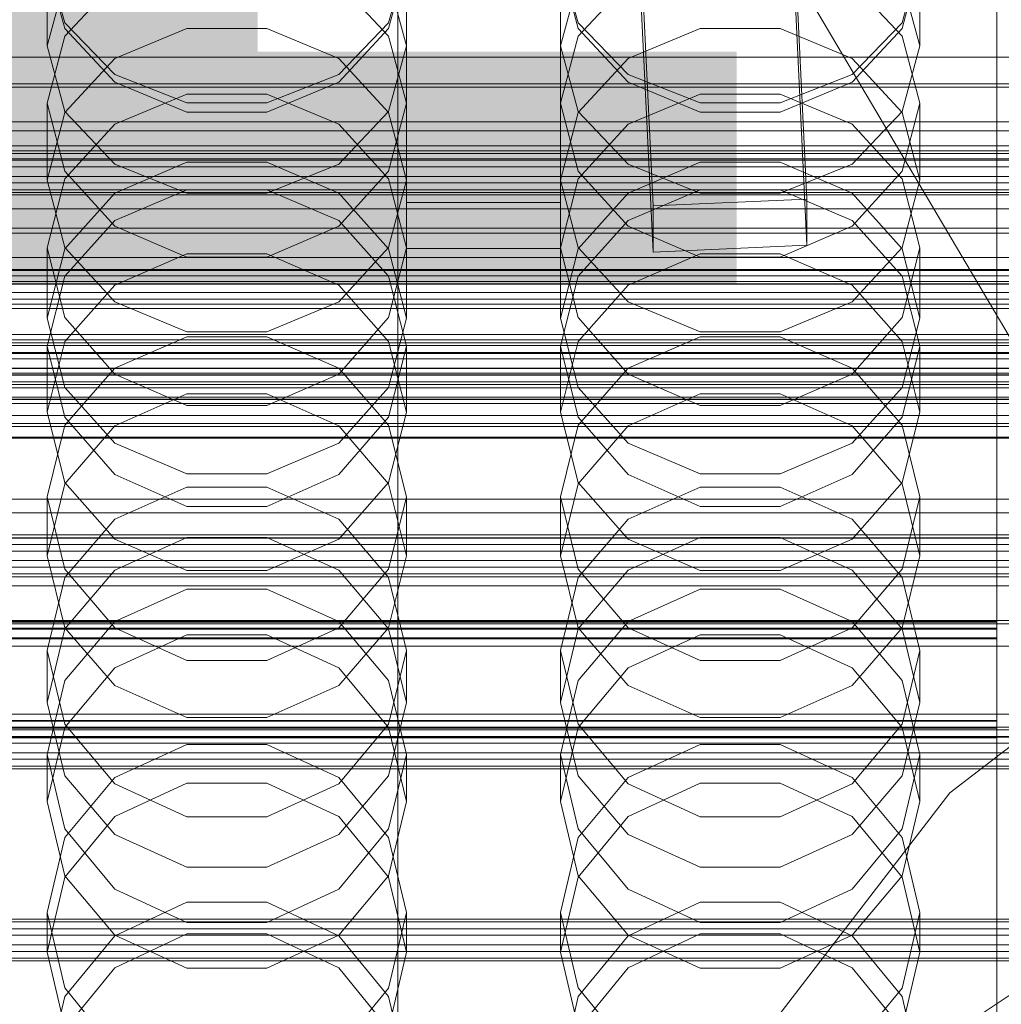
# Model space of a CAD drawing. Header units: millimetres. Extents: x -4738 to 65662, y -68080 to 6847.
# Tile 278 of 656: x 86 to 201, y -34184 to -34069. Entities that reach past the tile are written whole.
import ezdxf

# ---------------------------------------------------------------- set-up
doc = ezdxf.new("R2010")
doc.units = ezdxf.units.MM
for name, color, linetype, lineweight in [('COTAS_O', 1, 'Continuous', 0), ('COTAS_P', 1, 'Continuous', 0), ('frontal_briquetadora', 7, 'Continuous', 0), ('frontal_C01', 7, 'Continuous', 0), ('frontal_C02', 7, 'Continuous', 0), ('frontal_C03', 7, 'Continuous', 0), ('frontal_mezcladora', 7, 'Continuous', 0), ('frontal_secador', 7, 'Continuous', 0)]:
    doc.layers.add(name, color=color, linetype=linetype, lineweight=lineweight)
doc.dimstyles.new('R19_100', dxfattribs={"dimtxt": 250, "dimasz": 150, "dimexe": 150, "dimexo": 80, "dimgap": 100, "dimtad": 1, "dimtih": 1, "dimtoh": 1, "dimdsep": 46, "dimcen": 0.09, "dimadec": 0, "dimazin": 0, "dimtfac": 1, "dimtdec": 4, "dimtofl": 0, "dimtmove": 0, "dimatfit": 3, "dimfxl": 1, "dimtolj": 1, "dimtzin": 0, "dimarcsym": 0})

# ---------------------------------------------------------------- blocks, each defined once
blk = doc.blocks.new('DIM_R30_48')
at = {"layer": 'COTAS_O'}
for p, q in [((-1725, -33700), (-1575, -33655)), ((1725, -33700), (1575, -33655)), ((-1725, -34400), (-1725, -33700)), ((-1725, -33700), (1725, -33700)), ((-1725, -33700), (-1575, -33745)), ((1725, -33700), (1575, -33745)), ((1725, -34400), (1725, -33700))]:
    blk.add_line(p, q, dxfattribs=at)
blk.add_text('3450 O', height=250, dxfattribs=at).set_placement((0, -33600))
blk = doc.blocks.new('DIM_R30_49')
at = {"layer": 'COTAS_P'}
for p, q in [((-150, -32300), (550, -32300)), ((550, -32300), (505, -32450)), ((550, -34900), (550, -32300)), ((550, -32300), (595, -32450)), ((550, -34900), (505, -34750)), ((550, -34900), (595, -34750)), ((-150, -34900), (550, -34900))]:
    blk.add_line(p, q, dxfattribs=at)
blk.add_text('2600 P', height=250, rotation=90, dxfattribs=at).set_placement((450, -33600))
blk = doc.blocks.new('DIM_R30_51')
at = {"layer": 'COTAS_O'}
for p, q in [((-650, -33700), (50, -33700)), ((50, -33700), (5, -33850)), ((50, -34900), (50, -33700)), ((50, -33700), (95, -33850)), ((50, -34900), (5, -34750)), ((50, -34900), (95, -34750)), ((-650, -34900), (50, -34900))]:
    blk.add_line(p, q, dxfattribs=at)
blk.add_text('1200 O', height=250, rotation=90, dxfattribs=at).set_placement((-50, -34300))
blk = doc.blocks.new('DIM_R30_52')
at = {"layer": 'COTAS_O'}
for p, q in [((-650, -34200), (-500, -34155)), ((650, -34200), (500, -34155)), ((-650, -34900), (-650, -34200)), ((-650, -34200), (650, -34200)), ((-650, -34200), (-500, -34245)), ((650, -34200), (500, -34245)), ((650, -34900), (650, -34200))]:
    blk.add_line(p, q, dxfattribs=at)
blk.add_text('1300 O', height=250, dxfattribs=at).set_placement((0, -34100))

msp = doc.modelspace()

# ---------------------------------------------------------------- linework, layer by layer
at = {"layer": 'frontal_briquetadora'}
for p, q in [((200, -33920), (200, -34100)), ((200, -34069.338), (200, -34051.97)), ((200, -34056.386), (200, -34073.418)), ((200, -34060.009), (200, -34077.23)), ((89, -34062.014), (91.08, -34069.506)), ((128.92, -34069.506), (131, -34062.014)), ((149, -34062.014), (151.08, -34069.506)), ((188.92, -34069.506), (191, -34062.014)), ((89, -34072.197), (89, -34062.443)), ((89, -34062.443), (91.08, -34070.159)), ((128.92, -34070.159), (131, -34062.443)), ((131, -34072.197), (131, -34062.443)), ((149, -34072.197), (149, -34062.443)), ((149, -34062.443), (151.08, -34070.159)), ((188.92, -34070.159), (191, -34062.443)), ((191, -34072.197), (191, -34062.443)), ((200, -34081.519), (200, -34064.151)), ((89, -34072.197), (91.08, -34064.539)), ((96.906, -34064.828), (91.08, -34071.036)), ((128.92, -34071.036), (123.094, -34064.828)), ((128.92, -34064.539), (131, -34072.197)), ((149, -34072.197), (151.08, -34064.539)), ((156.906, -34064.828), (151.08, -34071.036)), ((188.92, -34071.036), (183.094, -34064.828)), ((188.92, -34064.539), (191, -34072.197)), ((200, -34066.987), (200, -34084.097)), ((200, -34084.64), (200, -34067.514)), ((200, -34085.184), (200, -34068.041)), ((200, -34068.567), (200, -34085.599)), ((91.08, -34069.506), (96.907, -34075.515)), ((123.093, -34075.515), (128.92, -34069.506)), ((151.08, -34069.506), (156.907, -34075.515)), ((183.093, -34075.515), (188.92, -34069.506)), ((200, -34084.398), (200, -34069.338)), ((91.08, -34071.036), (89, -34078.875)), ((91.08, -34070.159), (96.906, -34076.428)), ((96.907, -34073.656), (105.327, -34070.144)), ((105.327, -34070.144), (114.673, -34070.144)), ((114.673, -34070.144), (123.093, -34073.656)), ((123.094, -34076.428), (128.92, -34070.159)), ((131, -34078.875), (128.92, -34071.036)), ((151.08, -34071.036), (149, -34078.875)), ((151.08, -34070.159), (156.906, -34076.428)), ((156.907, -34073.656), (165.327, -34070.144)), ((165.327, -34070.144), (174.673, -34070.144)), ((174.673, -34070.144), (183.093, -34073.656)), ((183.094, -34076.428), (188.92, -34070.159)), ((191, -34078.875), (188.92, -34071.036)), ((91.08, -34079.855), (89, -34072.197)), ((131, -34072.197), (128.92, -34079.855)), ((151.08, -34079.855), (149, -34072.197)), ((191, -34072.197), (188.92, -34079.855)), ((200, -34073.418), (200, -34087.52)), ((91.08, -34079.984), (96.907, -34073.656)), ((123.093, -34073.656), (128.92, -34079.984)), ((151.08, -34079.984), (156.907, -34073.656)), ((183.093, -34073.656), (188.92, -34079.984)), ((96.907, -34075.515), (105.327, -34078.849)), ((114.673, -34078.849), (123.093, -34075.515)), ((156.907, -34075.515), (165.327, -34078.849)), ((174.673, -34078.849), (183.093, -34075.515)), ((96.906, -34076.428), (105.326, -34079.94)), ((114.674, -34079.94), (123.094, -34076.428)), ((156.906, -34076.428), (165.326, -34079.94)), ((174.674, -34079.94), (183.094, -34076.428)), ((96.906, -34081.332), (105.326, -34077.812)), ((105.326, -34077.812), (114.674, -34077.812)), ((114.674, -34077.812), (123.094, -34081.332)), ((156.906, -34081.332), (165.326, -34077.812)), ((165.326, -34077.812), (174.674, -34077.812)), ((174.674, -34077.812), (183.094, -34081.332)), ((200, -34077.23), (200, -34091.829)), ((91.08, -34086.819), (89, -34078.875)), ((89, -34087.875), (89, -34078.875)), ((105.327, -34078.849), (114.673, -34078.849)), ((131, -34078.875), (128.92, -34086.82)), ((131, -34087.875), (131, -34078.875)), ((151.08, -34086.819), (149, -34078.875)), ((149, -34087.875), (149, -34078.875)), ((165.327, -34078.849), (174.673, -34078.849)), ((191, -34078.875), (188.92, -34086.82)), ((191, -34087.875), (191, -34078.875)), ((89, -34087.875), (91.08, -34079.984)), ((96.907, -34085.996), (91.08, -34079.855)), ((105.326, -34079.94), (114.674, -34079.94)), ((128.92, -34079.855), (123.093, -34085.996)), ((128.92, -34079.984), (131, -34087.875)), ((149, -34087.875), (151.08, -34079.984)), ((156.907, -34085.996), (151.08, -34079.855)), ((165.326, -34079.94), (174.674, -34079.94)), ((188.92, -34079.855), (183.093, -34085.996)), ((188.92, -34079.984), (191, -34087.875)), ((91.08, -34087.722), (96.906, -34081.332)), ((123.094, -34081.332), (128.92, -34087.722)), ((151.08, -34087.722), (156.906, -34081.332)), ((183.094, -34081.332), (188.92, -34087.722)), ((200, -34096.579), (200, -34081.519)), ((200, -34084.097), (200, -34101.698)), ((200, -34094.857), (200, -34084.398)), ((200, -34102.255), (200, -34084.64)), ((105.327, -34085.792), (96.907, -34089.399)), ((105.327, -34089.404), (96.907, -34085.996)), ((114.673, -34085.792), (105.327, -34085.792)), ((123.093, -34089.399), (114.673, -34085.792)), ((123.093, -34085.996), (114.673, -34089.404)), ((165.327, -34085.792), (156.907, -34089.399)), ((165.327, -34089.404), (156.907, -34085.996)), ((174.673, -34085.792), (165.327, -34085.792)), ((183.093, -34089.399), (174.673, -34085.792)), ((183.093, -34085.996), (174.673, -34089.404)), ((200, -34102.813), (200, -34085.184)), ((200, -34085.599), (200, -34099.701)), ((96.906, -34093.266), (91.08, -34086.819)), ((128.92, -34086.82), (123.094, -34093.266)), ((156.906, -34093.266), (151.08, -34086.819)), ((188.92, -34086.82), (183.094, -34093.266)), ((89, -34095.779), (91.08, -34087.722)), ((89, -34087.875), (91.08, -34095.766)), ((128.92, -34087.722), (131, -34095.779)), ((128.92, -34095.766), (131, -34087.875)), ((149, -34095.779), (151.08, -34087.722)), ((149, -34087.875), (151.08, -34095.766)), ((188.92, -34087.722), (191, -34095.779)), ((188.92, -34095.766), (191, -34087.875)), ((200, -34087.52), (200, -34096.547)), ((96.907, -34089.399), (91.08, -34095.899)), ((105.326, -34089.012), (96.906, -34092.596)), ((114.674, -34089.012), (105.326, -34089.012)), ((114.673, -34089.404), (105.327, -34089.404)), ((123.094, -34092.596), (114.674, -34089.012)), ((128.92, -34095.899), (123.093, -34089.399)), ((156.907, -34089.399), (151.08, -34095.899)), ((165.326, -34089.012), (156.906, -34092.596)), ((174.674, -34089.012), (165.326, -34089.012)), ((174.673, -34089.404), (165.327, -34089.404)), ((183.094, -34092.596), (174.674, -34089.012)), ((188.92, -34095.899), (183.093, -34089.399)), ((200, -34091.829), (200, -34101.584)), ((96.906, -34092.596), (91.08, -34099.099)), ((128.92, -34099.099), (123.094, -34092.596)), ((156.906, -34092.596), (151.08, -34099.099)), ((188.92, -34099.099), (183.094, -34092.596)), ((105.326, -34096.873), (96.906, -34093.266)), ((123.094, -34093.266), (114.674, -34096.873)), ((165.326, -34096.873), (156.906, -34093.266)), ((183.094, -34093.266), (174.674, -34096.873)), ((200, -34099.123), (200, -34094.857)), ((91.08, -34103.933), (89, -34095.779)), ((89, -34104.004), (89, -34095.779)), ((91.08, -34095.899), (89, -34104.004)), ((91.08, -34095.766), (96.907, -34102.094)), ((96.907, -34100.145), (105.327, -34096.48)), ((105.327, -34096.48), (114.673, -34096.48)), ((114.673, -34096.48), (123.093, -34100.145)), ((123.093, -34102.094), (128.92, -34095.766)), ((131, -34095.779), (128.92, -34103.933)), ((131, -34104.004), (128.92, -34095.899)), ((131, -34104.004), (131, -34095.779)), ((151.08, -34103.933), (149, -34095.779)), ((149, -34104.004), (149, -34095.779)), ((151.08, -34095.899), (149, -34104.004)), ((151.08, -34095.766), (156.907, -34102.094)), ((156.907, -34100.145), (165.327, -34096.48)), ((165.327, -34096.48), (174.673, -34096.48)), ((174.673, -34096.48), (183.093, -34100.145)), ((183.093, -34102.094), (188.92, -34095.766)), ((191, -34095.779), (188.92, -34103.933)), ((191, -34104.004), (188.92, -34095.899)), ((191, -34104.004), (191, -34095.779)), ((200, -34096.547), (200, -34099.123)), ((114.674, -34096.873), (105.326, -34096.873)), ((174.674, -34096.873), (165.326, -34096.873)), ((200, -34107.038), (200, -34096.579)), ((200, -34100), (-160, -34100)), ((91.08, -34099.099), (89, -34107.292)), ((131, -34107.292), (128.92, -34099.099)), ((151.08, -34099.099), (149, -34107.292)), ((191, -34107.292), (188.92, -34099.099)), ((200, -34099.701), (200, -34108.728)), ((204, -34100), (200, -34100)), ((200, -34275), (200, -34100)), ((91.08, -34106.751), (96.907, -34100.145)), ((123.093, -34100.145), (128.92, -34106.751)), ((151.08, -34106.751), (156.907, -34100.145)), ((183.093, -34100.145), (188.92, -34106.751)), ((96.907, -34102.094), (105.327, -34105.606)), ((114.673, -34105.606), (123.093, -34102.094)), ((156.907, -34102.094), (165.327, -34105.606)), ((174.673, -34105.606), (183.093, -34102.094)), ((200, -34101.584), (200, -34105.009)), ((200, -34101.698), (200, -34119.743)), ((200, -34120.314), (200, -34102.255)), ((200, -34120.885), (200, -34102.813)), ((89, -34104.004), (91.08, -34112.109)), ((96.906, -34110.541), (91.08, -34103.933)), ((128.92, -34103.933), (123.094, -34110.541)), ((128.92, -34112.109), (131, -34104.004)), ((149, -34104.004), (151.08, -34112.109)), ((156.906, -34110.541), (151.08, -34103.933)), ((188.92, -34103.933), (183.094, -34110.541)), ((188.92, -34112.109), (191, -34104.004)), ((105.327, -34105.606), (114.673, -34105.606)), ((165.327, -34105.606), (174.673, -34105.606)), ((89, -34114.988), (91.08, -34106.751)), ((105.326, -34106.182), (96.906, -34109.855)), ((114.674, -34106.182), (105.326, -34106.182)), ((123.094, -34109.855), (114.674, -34106.182)), ((128.92, -34106.751), (131, -34114.988)), ((149, -34114.988), (151.08, -34106.751)), ((165.326, -34106.182), (156.906, -34109.855)), ((174.674, -34106.182), (165.326, -34106.182)), ((183.094, -34109.855), (174.674, -34106.182)), ((188.92, -34106.751), (191, -34114.988)), ((89, -34114.988), (89, -34107.292)), ((89, -34107.292), (91.08, -34115.574)), ((128.92, -34115.574), (131, -34107.292)), ((131, -34114.988), (131, -34107.292)), ((149, -34114.988), (149, -34107.292)), ((149, -34107.292), (151.08, -34115.574)), ((188.92, -34115.574), (191, -34107.292)), ((191, -34114.988), (191, -34107.292)), ((200, -34111.304), (200, -34107.038)), ((200, -34108.728), (200, -34111.304)), ((96.906, -34109.855), (91.08, -34116.514)), ((128.92, -34116.514), (123.094, -34109.855)), ((156.906, -34109.855), (151.08, -34116.514)), ((188.92, -34116.514), (183.094, -34109.855)), ((105.326, -34114.235), (96.906, -34110.541)), ((123.094, -34110.541), (114.674, -34114.235)), ((165.326, -34114.235), (156.906, -34110.541)), ((183.094, -34110.541), (174.674, -34114.235)), ((91.08, -34112.109), (96.907, -34118.608)), ((123.093, -34118.608), (128.92, -34112.109)), ((151.08, -34112.109), (156.907, -34118.608)), ((183.093, -34118.608), (188.92, -34112.109)), ((96.907, -34116.612), (105.327, -34112.866)), ((105.327, -34112.866), (114.673, -34112.866)), ((114.673, -34112.866), (123.093, -34116.612)), ((156.907, -34116.612), (165.327, -34112.866)), ((165.327, -34112.866), (174.673, -34112.866)), ((174.673, -34112.866), (183.093, -34116.612)), ((114.674, -34114.235), (105.326, -34114.235)), ((174.674, -34114.235), (165.326, -34114.235)), ((91.08, -34123.224), (89, -34114.988)), ((91.08, -34115.574), (96.906, -34122.28)), ((123.094, -34122.28), (128.92, -34115.574)), ((131, -34114.988), (128.92, -34123.224)), ((151.08, -34123.224), (149, -34114.988)), ((151.08, -34115.574), (156.906, -34122.28)), ((183.094, -34122.28), (188.92, -34115.574)), ((191, -34114.988), (188.92, -34123.224)), ((91.08, -34116.514), (89, -34124.892)), ((91.08, -34123.363), (96.907, -34116.612)), ((123.093, -34116.612), (128.92, -34123.363)), ((131, -34124.892), (128.92, -34116.514)), ((151.08, -34116.514), (149, -34124.892)), ((151.08, -34123.363), (156.907, -34116.612)), ((183.093, -34116.612), (188.92, -34123.363)), ((191, -34124.892), (188.92, -34116.514)), ((96.907, -34118.608), (105.327, -34122.215)), ((114.673, -34122.215), (123.093, -34118.608)), ((156.907, -34118.608), (165.327, -34122.215)), ((174.673, -34122.215), (183.093, -34118.608)), ((200, -34119.743), (200, -34138.187)), ((200, -34138.77), (200, -34120.314)), ((200, -34139.352), (200, -34120.885)), ((96.906, -34122.28), (105.326, -34126.028)), ((105.327, -34122.215), (114.673, -34122.215)), ((114.674, -34126.028), (123.094, -34122.28)), ((156.906, -34122.28), (165.326, -34126.028)), ((165.327, -34122.215), (174.673, -34122.215)), ((174.674, -34126.028), (183.094, -34122.28)), ((89, -34131.781), (91.08, -34123.363)), ((96.907, -34129.83), (91.08, -34123.224)), ((96.906, -34127.512), (105.326, -34123.759)), ((105.326, -34123.759), (114.674, -34123.759)), ((114.674, -34123.759), (123.094, -34127.512)), ((128.92, -34123.224), (123.093, -34129.83)), ((128.92, -34123.363), (131, -34131.781)), ((149, -34131.781), (151.08, -34123.363)), ((156.907, -34129.83), (151.08, -34123.224)), ((156.906, -34127.512), (165.326, -34123.759)), ((165.326, -34123.759), (174.674, -34123.759)), ((174.674, -34123.759), (183.094, -34127.512)), ((188.92, -34123.224), (183.093, -34129.83)), ((188.92, -34123.363), (191, -34131.781)), ((91.08, -34133.352), (89, -34124.892)), ((89, -34131.781), (89, -34124.892)), ((131, -34124.892), (128.92, -34133.352)), ((131, -34131.781), (131, -34124.892)), ((151.08, -34133.352), (149, -34124.892)), ((149, -34131.781), (149, -34124.892)), ((191, -34124.892), (188.92, -34133.352)), ((191, -34131.781), (191, -34124.892)), ((105.326, -34126.028), (114.674, -34126.028)), ((165.326, -34126.028), (174.674, -34126.028)), ((91.08, -34134.311), (96.906, -34127.512)), ((123.094, -34127.512), (128.92, -34134.311)), ((151.08, -34134.311), (156.906, -34127.512)), ((183.094, -34127.512), (188.92, -34134.311)), ((105.327, -34129.642), (96.907, -34133.46)), ((105.327, -34133.495), (96.907, -34129.83)), ((114.673, -34129.642), (105.327, -34129.642)), ((123.093, -34133.46), (114.673, -34129.642)), ((123.093, -34129.83), (114.673, -34133.495)), ((165.327, -34129.642), (156.907, -34133.46)), ((165.327, -34133.495), (156.907, -34129.83)), ((174.673, -34129.642), (165.327, -34129.642)), ((183.093, -34133.46), (174.673, -34129.642)), ((183.093, -34129.83), (174.673, -34133.495)), ((89, -34131.781), (91.08, -34140.199)), ((128.92, -34140.199), (131, -34131.781)), ((149, -34131.781), (151.08, -34140.199)), ((188.92, -34140.199), (191, -34131.781)), ((96.906, -34140.193), (91.08, -34133.352)), ((128.92, -34133.352), (123.094, -34140.193)), ((156.906, -34140.193), (151.08, -34133.352)), ((188.92, -34133.352), (183.094, -34140.193)), ((89, -34142.855), (91.08, -34134.311)), ((96.907, -34133.46), (91.08, -34140.34)), ((114.673, -34133.495), (105.327, -34133.495)), ((128.92, -34140.34), (123.093, -34133.46)), ((128.92, -34134.311), (131, -34142.855)), ((149, -34142.855), (151.08, -34134.311)), ((156.907, -34133.46), (151.08, -34140.34)), ((174.673, -34133.495), (165.327, -34133.495)), ((188.92, -34140.34), (183.093, -34133.46)), ((188.92, -34134.311), (191, -34142.855)), ((105.326, -34135.681), (96.906, -34139.483)), ((114.674, -34135.681), (105.326, -34135.681)), ((123.094, -34139.483), (114.674, -34135.681)), ((165.326, -34135.681), (156.906, -34139.483)), ((174.674, -34135.681), (165.326, -34135.681)), ((183.094, -34139.483), (174.674, -34135.681)), ((200, -34138.187), (200, -34156.982)), ((200, -34157.575), (200, -34138.77)), ((-160, -34139.431), (200, -34139.431)), ((200, -34139.536), (-160, -34139.536)), ((-160, -34140.25), (200, -34140.25)), ((96.906, -34139.483), (91.08, -34146.366)), ((91.08, -34140.199), (96.907, -34146.949)), ((105.326, -34144.012), (96.906, -34140.193)), ((123.094, -34140.193), (114.674, -34144.012)), ((123.093, -34146.949), (128.92, -34140.199)), ((128.92, -34146.366), (123.094, -34139.483)), ((156.906, -34139.483), (151.08, -34146.366)), ((151.08, -34140.199), (156.907, -34146.949)), ((165.326, -34144.012), (156.906, -34140.193)), ((183.094, -34140.193), (174.674, -34144.012)), ((183.093, -34146.949), (188.92, -34140.199)), ((188.92, -34146.366), (183.094, -34139.483)), ((200, -34158.168), (200, -34139.352)), ((200, -34139.431), (200, -34141.394)), ((200, -34151.031), (200, -34139.431)), ((200, -34151.121), (200, -34139.536)), ((200, -34139.536), (200, -34141.489)), ((200, -34140.25), (200, -34151.864)), ((200, -34140.35), (-160, -34140.35)), ((-160, -34141.394), (200, -34141.394)), ((91.08, -34140.34), (89, -34148.919)), ((96.907, -34144.884), (105.327, -34141.024)), ((105.327, -34141.024), (114.673, -34141.024)), ((114.673, -34141.024), (123.093, -34144.884)), ((131, -34148.919), (128.92, -34140.34)), ((151.08, -34140.34), (149, -34148.919)), ((156.907, -34144.884), (165.327, -34141.024)), ((165.327, -34141.024), (174.673, -34141.024)), ((174.673, -34141.024), (183.093, -34144.884)), ((191, -34148.919), (188.92, -34140.34)), ((200, -34151.949), (200, -34140.35)), ((200, -34141.394), (200, -34152.993)), ((200, -34141.489), (-160, -34141.489)), ((200, -34141.489), (200, -34153.073)), ((91.08, -34151.47), (89, -34142.855)), ((89, -34148.919), (89, -34142.855)), ((131, -34142.855), (128.92, -34151.47)), ((131, -34148.919), (131, -34142.855)), ((151.08, -34151.47), (149, -34142.855)), ((149, -34148.919), (149, -34142.855)), ((191, -34142.855), (188.92, -34151.47)), ((191, -34148.919), (191, -34142.855)), ((91.08, -34151.841), (96.907, -34144.884)), ((114.674, -34144.012), (105.326, -34144.012)), ((123.093, -34144.884), (128.92, -34151.841)), ((151.08, -34151.841), (156.907, -34144.884)), ((174.674, -34144.012), (165.326, -34144.012)), ((183.093, -34144.884), (188.92, -34151.841)), ((91.08, -34146.366), (89, -34155.01)), ((96.907, -34146.949), (105.327, -34150.696)), ((114.673, -34150.696), (123.093, -34146.949)), ((131, -34155.01), (128.92, -34146.366)), ((151.08, -34146.366), (149, -34155.01)), ((156.907, -34146.949), (165.327, -34150.696)), ((174.673, -34150.696), (183.093, -34146.949)), ((191, -34155.01), (188.92, -34146.366)), ((89, -34148.919), (91.08, -34157.498)), ((128.92, -34157.498), (131, -34148.919)), ((149, -34148.919), (151.08, -34157.498)), ((188.92, -34157.498), (191, -34148.919)), ((200, -34151.031), (-160, -34151.031)), ((200, -34151.121), (-160, -34151.121)), ((96.906, -34158.429), (91.08, -34151.47)), ((105.327, -34150.696), (114.673, -34150.696)), ((128.92, -34151.47), (123.094, -34158.429)), ((156.906, -34158.429), (151.08, -34151.47)), ((165.327, -34150.696), (174.673, -34150.696)), ((188.92, -34151.47), (183.094, -34158.429)), ((200, -34154.722), (200, -34151.031)), ((200, -34154.799), (200, -34151.121)), ((200, -34151.864), (-160, -34151.864)), ((200, -34151.949), (-160, -34151.949)), ((89, -34160.516), (91.08, -34151.841)), ((128.92, -34151.841), (131, -34160.516)), ((149, -34160.516), (151.08, -34151.841)), ((188.92, -34151.841), (191, -34160.516)), ((200, -34156.491), (200, -34151.864)), ((200, -34156.563), (200, -34151.949)), ((-160, -34152.993), (200, -34152.993)), ((-160, -34153.073), (200, -34153.073)), ((105.326, -34153.841), (96.906, -34157.708)), ((114.674, -34153.841), (105.326, -34153.841)), ((123.094, -34157.708), (114.674, -34153.841)), ((165.326, -34153.841), (156.906, -34157.708)), ((174.674, -34153.841), (165.326, -34153.841)), ((183.094, -34157.708), (174.674, -34153.841)), ((200, -34152.993), (200, -34158.546)), ((200, -34153.073), (200, -34158.612)), ((89, -34160.516), (89, -34155.01)), ((89, -34155.01), (91.08, -34163.717)), ((128.92, -34163.717), (131, -34155.01)), ((131, -34160.516), (131, -34155.01)), ((149, -34160.516), (149, -34155.01)), ((149, -34155.01), (151.08, -34163.717)), ((188.92, -34163.717), (191, -34155.01)), ((191, -34160.516), (191, -34155.01)), ((200, -34161.359), (200, -34154.722)), ((200, -34161.423), (200, -34154.799)), ((91.08, -34157.498), (96.907, -34164.378)), ((123.093, -34164.378), (128.92, -34157.498)), ((151.08, -34157.498), (156.907, -34164.378)), ((183.093, -34164.378), (188.92, -34157.498)), ((200, -34164.021), (200, -34156.491)), ((200, -34164.08), (200, -34156.563)), ((200, -34156.982), (200, -34176.08)), ((96.906, -34157.708), (91.08, -34164.704)), ((105.326, -34162.312), (96.906, -34158.429)), ((96.907, -34162.278), (105.327, -34158.361)), ((105.327, -34158.361), (114.673, -34158.361)), ((114.673, -34158.361), (123.093, -34162.278)), ((123.094, -34158.429), (114.674, -34162.312)), ((128.92, -34164.704), (123.094, -34157.708)), ((156.906, -34157.708), (151.08, -34164.704)), ((165.326, -34162.312), (156.906, -34158.429)), ((156.907, -34162.278), (165.327, -34158.361)), ((165.327, -34158.361), (174.673, -34158.361)), ((174.673, -34158.361), (183.093, -34162.278)), ((183.094, -34158.429), (174.674, -34162.312)), ((188.92, -34164.704), (183.094, -34157.708)), ((200, -34176.682), (200, -34157.575)), ((200, -34177.283), (200, -34158.168)), ((200, -34158.546), (200, -34166.95)), ((200, -34158.612), (200, -34167.004)), ((91.08, -34169.191), (89, -34160.516)), ((131, -34160.516), (128.92, -34169.191)), ((151.08, -34169.191), (149, -34160.516)), ((191, -34160.516), (188.92, -34169.191)), ((200, -34170.778), (200, -34161.359)), ((200, -34170.831), (200, -34161.423)), ((91.08, -34169.336), (96.907, -34162.278)), ((114.674, -34162.312), (105.326, -34162.312)), ((123.093, -34162.278), (128.92, -34169.336)), ((151.08, -34169.336), (156.907, -34162.278)), ((174.674, -34162.312), (165.326, -34162.312)), ((183.093, -34162.278), (188.92, -34169.336)), ((91.08, -34163.717), (96.906, -34170.746)), ((96.907, -34164.378), (105.327, -34168.196)), ((114.673, -34168.196), (123.093, -34164.378)), ((123.094, -34170.746), (128.92, -34163.717)), ((151.08, -34163.717), (156.906, -34170.746)), ((156.907, -34164.378), (165.327, -34168.196)), ((174.673, -34168.196), (183.093, -34164.378)), ((183.094, -34170.746), (188.92, -34163.717)), ((200, -34174.268), (200, -34164.021)), ((200, -34174.315), (200, -34164.08)), ((91.08, -34164.704), (89, -34173.478)), ((131, -34173.478), (128.92, -34164.704)), ((151.08, -34164.704), (149, -34173.478)), ((191, -34173.478), (188.92, -34164.704)), ((200, -34166.95), (200, -34178)), ((200, -34167.004), (200, -34178.042)), ((105.327, -34168.196), (114.673, -34168.196)), ((165.327, -34168.196), (174.673, -34168.196)), ((89, -34178.137), (91.08, -34169.336)), ((96.907, -34176.147), (91.08, -34169.191)), ((128.92, -34169.191), (123.093, -34176.147)), ((128.92, -34169.336), (131, -34178.137)), ((149, -34178.137), (151.08, -34169.336)), ((156.907, -34176.147), (151.08, -34169.191)), ((188.92, -34169.191), (183.093, -34176.147)), ((188.92, -34169.336), (191, -34178.137)), ((96.906, -34170.746), (105.326, -34174.665)), ((114.674, -34174.665), (123.094, -34170.746)), ((156.906, -34170.746), (165.326, -34174.665)), ((174.674, -34174.665), (183.094, -34170.746)), ((200, -34182.75), (200, -34170.778)), ((200, -34182.792), (200, -34170.831)), ((96.906, -34176.216), (105.326, -34172.292)), ((105.326, -34172.292), (114.674, -34172.292)), ((114.674, -34172.292), (123.094, -34176.216)), ((156.906, -34176.216), (165.326, -34172.292)), ((165.326, -34172.292), (174.674, -34172.292)), ((174.674, -34172.292), (183.094, -34176.216)), ((91.08, -34182.307), (89, -34173.478)), ((89, -34178.137), (89, -34173.478)), ((131, -34173.478), (128.92, -34182.308)), ((131, -34178.137), (131, -34173.478)), ((151.08, -34182.307), (149, -34173.478)), ((149, -34178.137), (149, -34173.478)), ((191, -34173.478), (188.92, -34182.308)), ((191, -34178.137), (191, -34173.478)), ((105.326, -34174.665), (114.674, -34174.665)), ((165.326, -34174.665), (174.674, -34174.665)), ((200, -34186.982), (200, -34174.268)), ((200, -34187.019), (200, -34174.315)), ((91.08, -34183.307), (96.906, -34176.216)), ((105.327, -34175.979), (96.907, -34179.943)), ((105.327, -34180.008), (96.907, -34176.147)), ((114.673, -34175.979), (105.327, -34175.979)), ((123.093, -34179.943), (114.673, -34175.979)), ((123.093, -34176.147), (114.673, -34180.008)), ((123.094, -34176.216), (128.92, -34183.307)), ((151.08, -34183.307), (156.906, -34176.216)), ((165.327, -34175.979), (156.907, -34179.943)), ((165.327, -34180.008), (156.907, -34176.147)), ((174.673, -34175.979), (165.327, -34175.979)), ((183.093, -34179.943), (174.673, -34175.979)), ((183.093, -34176.147), (174.673, -34180.008)), ((183.094, -34176.216), (188.92, -34183.307)), ((200, -34176.08), (200, -34195.432)), ((200, -34196.041), (200, -34176.682)), ((89, -34178.137), (91.08, -34186.938)), ((128.92, -34186.938), (131, -34178.137)), ((149, -34178.137), (151.08, -34186.938)), ((188.92, -34186.938), (191, -34178.137)), ((200, -34196.649), (200, -34177.283)), ((200, -34179.373), (200, -34177.5)), ((200, -34178.555), (200, -34177.617)), ((200, -34177.617), (200, -34180.422)), ((200, -34178), (200, -34191.425)), ((200, -34178.042), (200, -34191.457)), ((200, -34183.199), (200, -34178.555)), ((200, -34184.922), (200, -34179.373)), ((96.907, -34179.943), (91.08, -34187.085)), ((114.673, -34180.008), (105.327, -34180.008)), ((128.92, -34187.085), (123.093, -34179.943)), ((156.907, -34179.943), (151.08, -34187.085)), ((174.673, -34180.008), (165.327, -34180.008)), ((188.92, -34187.085), (183.093, -34179.943)), ((200, -34180.422), (200, -34186.861)), ((96.906, -34189.426), (91.08, -34182.307)), ((128.92, -34182.308), (123.094, -34189.426)), ((156.906, -34189.426), (151.08, -34182.307)), ((188.92, -34182.308), (183.094, -34189.426)), ((200, -34196.98), (200, -34182.75)), ((200, -34197.013), (200, -34182.792)), ((89, -34192.191), (91.08, -34183.307)), ((128.92, -34183.307), (131, -34192.191)), ((149, -34192.191), (151.08, -34183.307)), ((188.92, -34183.307), (191, -34192.191)), ((200, -34191.371), (200, -34183.199))]:
    msp.add_line(p, q, dxfattribs=at)
at = {"layer": 'frontal_C01'}
for p, q in [((130, -34257.579), (130, -33994.965)), ((130, -34000.746), (130, -34263.359)), ((174.943, -34030.307), (177.811, -34090.096)), ((159.83, -34090.896), (156.962, -34031.107)), ((159.83, -34096.289), (156.962, -34036.501)), ((177.811, -34095.489), (174.943, -34035.701)), ((131, -34090.495), (131, -34044.657)), ((149, -34044.657), (149, -34090.495)), ((131, -34095.887), (131, -34050.05)), ((149, -34095.887), (149, -34050.05)), ((-425, -34085.38), (425, -34085.38)), ((149, -34090.495), (131, -34090.495)), ((131, -34090.495), (131, -34095.887)), ((149, -34095.887), (149, -34090.495)), ((177.811, -34090.096), (159.83, -34090.896)), ((177.811, -34095.489), (177.811, -34090.096)), ((159.83, -34090.896), (159.83, -34096.289)), ((131, -34095.887), (149, -34095.887)), ((159.83, -34096.289), (177.811, -34095.489)), ((425, -34096.935), (-425, -34096.935)), ((425, -34099.076), (-425, -34099.076)), ((-425, -34110.632), (425, -34110.632))]:
    msp.add_line(p, q, dxfattribs=at)
at = {"layer": 'frontal_C02'}
for p, q in [((130, -34230.937), (130, -33940.443)), ((130, -33946.173), (130, -34236.667)), ((413.642, -34465.236), (153.642, -34025.236)), ((228.298, -34165.201), (130, -34230.937))]:
    msp.add_line(p, q, dxfattribs=at)
at = {"layer": 'frontal_C03'}
for p, q in [((1250, -34076.626), (-1250, -34076.626)), ((1250, -34077.003), (-1250, -34077.003)), ((1250, -34081.054), (-1250, -34081.054)), ((1250, -34082.127), (-1250, -34082.127)), ((1250, -34084.44), (-1250, -34084.44)), ((1250, -34084.757), (-1250, -34084.757)), ((1250, -34085.551), (-1250, -34085.551)), ((-1250, -34086.315), (1250, -34086.315)), ((1250, -34087.438), (-1250, -34087.438)), ((1250, -34088.202), (-1250, -34088.202)), ((1250, -34088.996), (-1250, -34088.996)), ((1250, -34089.313), (-1250, -34089.313)), ((1250, -34089.613), (-1250, -34089.613)), ((1250, -34091.218), (-1250, -34091.218)), ((1496, -34098.323), (-1496, -34098.323)), ((1496, -34098.441), (-1496, -34098.441)), ((1496, -34099.707), (-1496, -34099.707)), ((1496, -34100.042), (-1496, -34100.042)), ((-1250, -34100.999), (1250, -34100.999)), ((1496, -34102.381), (-1496, -34102.381)), ((1496, -34102.883), (-1496, -34102.883)), ((1250, -34102.892), (-1250, -34102.892)), ((-1496, -34105.94), (1496, -34105.94)), ((1496, -34106.531), (-1496, -34106.531)), ((1250, -34106.898), (-1250, -34106.898)), ((1250, -34107.214), (-1250, -34107.214)), ((1250, -34108.008), (-1250, -34108.008)), ((-1250, -34108.773), (1250, -34108.773)), ((1496, -34109.84), (-1496, -34109.84)), ((1250, -34109.895), (-1250, -34109.895)), ((1496, -34110.431), (-1496, -34110.431)), ((1250, -34110.66), (-1250, -34110.66)), ((1250, -34111.454), (-1250, -34111.454)), ((1250, -34111.77), (-1250, -34111.77)), ((1496, -34113.488), (-1496, -34113.488)), ((1250, -34113.479), (-1250, -34113.479)), ((1496, -34113.989), (-1496, -34113.989)), ((1250, -34115.372), (-1250, -34115.372)), ((1496, -34116.329), (-1496, -34116.329)), ((1496, -34116.664), (-1496, -34116.664)), ((1496, -34117.93), (-1496, -34117.93)), ((1496, -34118.048), (-1496, -34118.048)), ((1250, -34125.153), (-1250, -34125.153)), ((1250, -34126.758), (-1250, -34126.758)), ((1250, -34129.355), (-1250, -34129.355)), ((1250, -34129.672), (-1250, -34129.672)), ((1250, -34130.466), (-1250, -34130.466)), ((-1250, -34131.23), (1250, -34131.23)), ((1250, -34132.353), (-1250, -34132.353)), ((1250, -34133.117), (-1250, -34133.117)), ((1250, -34133.911), (-1250, -34133.911)), ((1250, -34134.228), (-1250, -34134.228)), ((1250, -34134.244), (-1250, -34134.244)), ((1250, -34135.316), (-1250, -34135.316)), ((1250, -34139.368), (-1250, -34139.368)), ((1250, -34139.744), (-1250, -34139.744)), ((1250, -34151.813), (-1250, -34151.813)), ((1250, -34152.13), (-1250, -34152.13)), ((1250, -34152.924), (-1250, -34152.924)), ((-1250, -34153.688), (1250, -34153.688)), ((1250, -34154.811), (-1250, -34154.811)), ((1250, -34155.575), (-1250, -34155.575)), ((1250, -34156.369), (-1250, -34156.369)), ((1250, -34156.685), (-1250, -34156.685)), ((1250, -34174.271), (-1250, -34174.271)), ((1250, -34174.587), (-1250, -34174.587)), ((1250, -34175.381), (-1250, -34175.381)), ((-1250, -34176.145), (1250, -34176.145)), ((1250, -34177.268), (-1250, -34177.268)), ((1250, -34178.033), (-1250, -34178.033)), ((1250, -34178.827), (-1250, -34178.827)), ((1250, -34179.143), (-1250, -34179.143))]:
    msp.add_line(p, q, dxfattribs=at)
at = {"layer": 'frontal_mezcladora'}
for p, q in [((194.49, -34159.49), (221, -34139.149)), ((174.149, -34186), (194.49, -34159.49))]:
    msp.add_line(p, q, dxfattribs=at)
at = {"layer": 'frontal_secador'}
for p, q in [((-1360, -34073.5), (1360, -34073.5)), ((-1250, -34073.5), (1250, -34073.5)), ((1360, -34083.853), (-1360, -34083.853)), ((1360, -34093.5), (-1360, -34093.5)), ((1250, -34094.076), (-1250, -34094.076)), ((1360, -34101.784), (-1360, -34101.784)), ((1360, -34108.141), (-1360, -34108.141)), ((1360, -34112.137), (-1360, -34112.137)), ((1360, -34113.5), (-1360, -34113.5)), ((1250, -34113.25), (-1250, -34113.25)), ((1250, -34129.715), (-1250, -34129.715)), ((1250, -34142.349), (-1250, -34142.349)), ((1250, -34150.291), (-1250, -34150.291)), ((1250, -34153), (-1250, -34153))]:
    msp.add_line(p, q, dxfattribs=at)

# ---------------------------------------------------------------- dimensions: what is measured, and where the dimension line sits
at = {"layer": 'COTAS_O'}
for p1, p2, distance, picture, middle in [((-650, -34900), (-650, -33700), -700, 'DIM_R30_51', (50, -34300)), ((-1725, -34400), (1725, -34400), 700, 'DIM_R30_48', (0, -33700)), ((-650, -34900), (650, -34900), 700, 'DIM_R30_52', (0, -34200))]:
    dim = msp.add_aligned_dim(p1=p1, p2=p2, distance=distance, text='<> O', dimstyle='R19_100', dxfattribs=at)
    dim.commit()
    dim.dimension.update_dxf_attribs({"geometry": picture, "text_midpoint": middle})
at = {"layer": 'COTAS_P'}
dim = msp.add_aligned_dim(p1=(-150, -34900), p2=(-150, -32300), distance=-700, text='<> P', dimstyle='R19_100', dxfattribs=at)
dim.commit()
dim.dimension.update_dxf_attribs({"geometry": 'DIM_R30_49', "text_midpoint": (550, -33600)})

doc.saveas('drawing.dxf')
